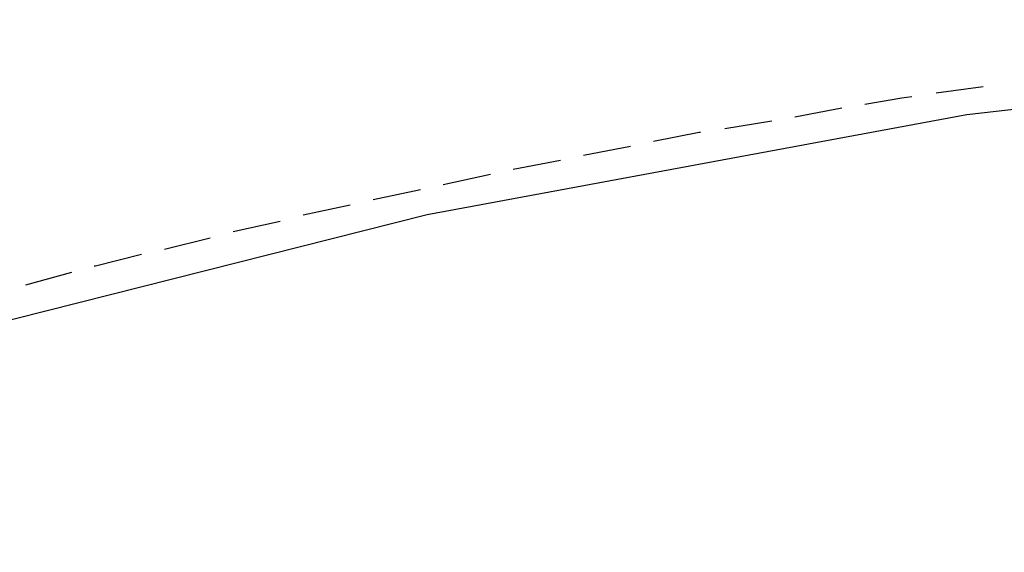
# Model space of a CAD drawing. Header units: feet. Extents: x -79 to 198, y -22 to 181.
# Tile 679 of 982: x 68.57 to 78.87, y 154.31 to 159.89. Entities that reach past the tile are written whole.
import ezdxf

# ---------------------------------------------------------------- set-up
doc = ezdxf.new("R2010")
doc.units = ezdxf.units.FT
doc.layers.add('A-AREA-COMUN', color=252, linetype='CONTINUOUS')
doc.layers.add('A-LINEA', color=7, linetype='CONTINUOUS')

msp = doc.modelspace()

# ---------------------------------------------------------------- linework, layer by layer
at = {"layer": 'A-AREA-COMUN'}
msp.add_lwpolyline([(124.512, 153.8133), (119.552, 155.5733), (114.928, 156.9422), (109.568, 158.1689), (103.76, 159.1289), (97.6, 159.7333), (90.24, 159.8933), (85.2, 159.6622), (78.48, 158.8978), (72.832, 157.8489), (66.848, 156.3378), (60.88, 154.3822), (56, 152.4089), (50.16, 149.6178), (45.088, 146.7378), (40.08, 143.4133), (39.68, 143.3778), (38.592, 142.5778), (38.528, 142.1689), (37.728, 141.7778), (36.768, 141.7778), (2.592, 149.8489)], dxfattribs=at)
at = {"layer": 'A-LINEA'}
for p, q in [((78.6533, 159.1911), (78.16, 159.1244)), ((77.1733, 158.9644), (76.68, 158.8711)), ((76.44, 158.8311), (75.9467, 158.7511)), ((74.96, 158.5644), (74.4667, 158.4711)), ((74.2267, 158.4178), (73.7333, 158.3244)), ((73.4933, 158.2711), (73, 158.1644)), ((72.76, 158.1111), (72.2667, 158.0044)), ((72.0267, 157.9511), (71.5333, 157.8444)), ((71.2933, 157.7778), (70.8, 157.6711)), ((70.56, 157.6044), (70.08, 157.4844)), ((69.1067, 157.2444), (68.6267, 157.1111))]:
    msp.add_line(p, q, dxfattribs=at)
for points in [[(77.9067, 159.0844), (77.8, 159.0711), (77.4133, 159.0044)], [(75.6933, 158.7111), (75.68, 158.7111), (75.2, 158.6178)], [(69.84, 157.4311), (69.36, 157.3111), (69.3467, 157.3111)]]:
    msp.add_lwpolyline(points, dxfattribs=at)

doc.saveas('drawing.dxf')
